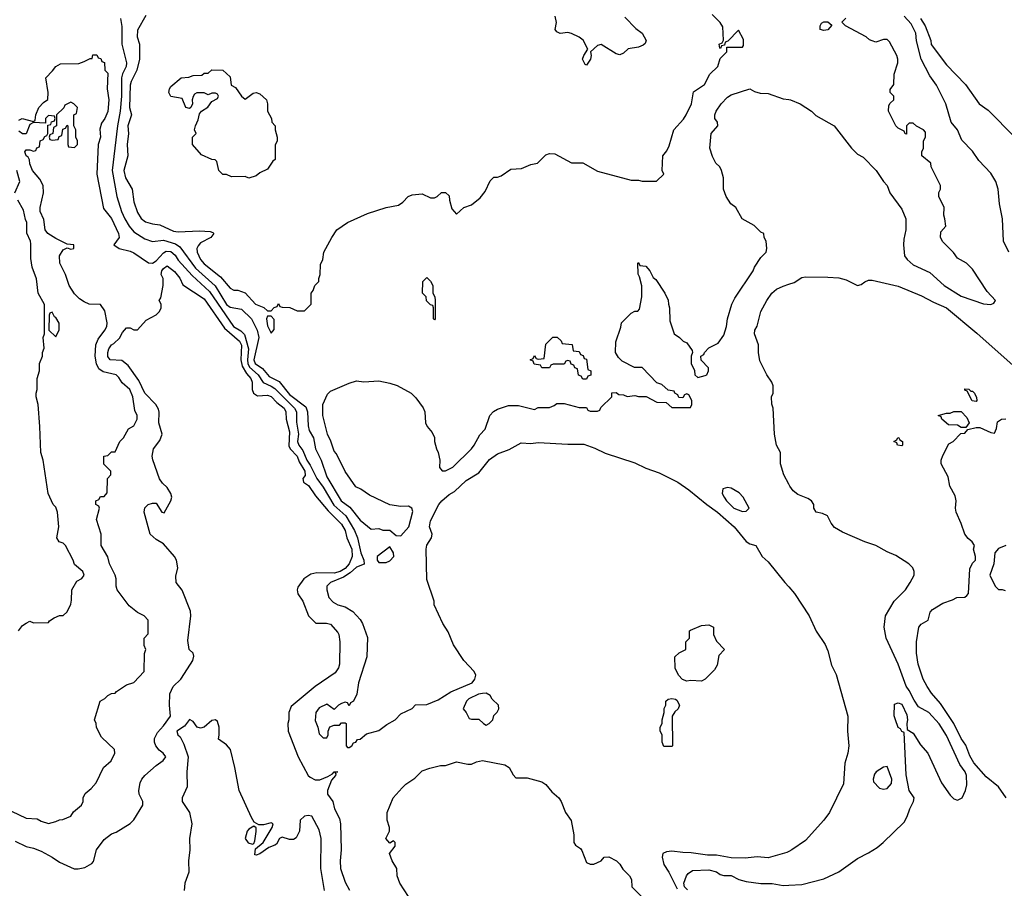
# Model space of a CAD drawing. Header units: inches. Extents: x 1793402 to 1900366, y 320852 to 470679.
# Tile 528 of 604: x 1875855 to 1881162, y 411182 to 415863. Entities that reach past the tile are written whole.
import ezdxf

# ---------------------------------------------------------------- set-up
doc = ezdxf.new("R2010")
doc.units = ezdxf.units.IN
doc.header["$MEASUREMENT"] = 0
doc.layers.add('B8471', color=7, linetype='Continuous')
doc.layers.add('B8481', color=7, linetype='Continuous')

msp = doc.modelspace()

# ---------------------------------------------------------------- linework, layer by layer
at = {"layer": 'B8471', "color": 4}
for points, elevation in [([(1876398.8, 415870), (1876405.5, 415825.5), (1876404.9, 415730), (1876430.3, 415629.7), (1876428.5, 415610), (1876409.1, 415570.9), (1876404.2, 415550), (1876403.1, 415450), (1876396.5, 415370), (1876381.3, 415290), (1876353.4, 415050), (1876378, 414910), (1876403.7, 414830), (1876422, 414790), (1876445.7, 414750), (1876470, 414720.4), (1876530, 414682.4), (1876570, 414667.3), (1876630, 414674.4), (1876694.4, 414654.4), (1876719, 414639), (1876803, 414523), (1876909.3, 414429.3), (1876970, 414328.9), (1876990, 414314.6), (1877050, 414303.1), (1877104.4, 414250), (1877134.6, 414190), (1877143.1, 414150), (1877117.8, 414030), (1877123.6, 414010), (1877163.5, 413983.5), (1877200.4, 413940.4), (1877252.8, 413912.8), (1877310, 413844), (1877397.5, 413777.5), (1877407, 413750), (1877410, 413674), (1877415.8, 413650), (1877438, 413610), (1877448.7, 413550), (1877480.4, 413490), (1877510, 413398.8), (1877588.5, 413270), (1877635.3, 413235.3), (1877690, 413166), (1877750, 413118), (1877790, 413122), (1877812.7, 413112.7), (1877850, 413111.3), (1877883.6, 413083.6), (1877910, 413082), (1877953.2, 413130), (1877973.2, 413213.2), (1877968, 413230), (1877950, 413242), (1877910, 413239), (1877850, 413249), (1877740.2, 413300.2), (1877693.6, 413333.6), (1877666.3, 413346.3), (1877609.1, 413429.1), (1877563.1, 413523.1), (1877550, 413538), (1877532.5, 413592.5), (1877514, 413630), (1877489, 413730), (1877488.7, 413790), (1877514.6, 413845.4), (1877530, 413862), (1877630, 413904.7), (1877670, 413916), (1877710, 413911), (1877790, 413916), (1877850, 413904.7), (1877890, 413891.3), (1877964.7, 413850), (1877990, 413824.7), (1878030, 413771.3), (1878038.8, 413750), (1878042, 413690), (1878051.1, 413671.1), (1878079.1, 413639.1), (1878090.6, 413610.6), (1878091, 413590), (1878101, 413550), (1878110.8, 413530), (1878118.8, 413490), (1878118, 413450), (1878131.6, 413431.6), (1878150, 413431.3), (1878190, 413450.8), (1878290, 413551), (1878305.2, 413570), (1878334.8, 413625.2), (1878363.2, 413656.8), (1878389.4, 413730.6), (1878409.3, 413750.7), (1878430, 413764.7), (1878490, 413784.7), (1878543.6, 413783.6), (1878630, 413762), (1878650, 413774), (1878710, 413774), (1878736.4, 413783.6), (1878750, 413794), (1878790, 413794), (1878870, 413774), (1878910, 413774), (1878918, 413758), (1878930, 413754), (1878970, 413754), (1878982, 413758), (1878987.3, 413772.7), (1879046, 413830), (1879047.3, 413852.7), (1879070, 413854), (1879083.6, 413843.6), (1879110, 413842), (1879130, 413832), (1879170, 413838), (1879190, 413832), (1879231.6, 413831.6), (1879290, 413802), (1879339.6, 413799.6), (1879370, 413774), (1879470, 413774), (1879478, 413790), (1879478, 413810), (1879462, 413842), (1879450, 413846), (1879438, 413842), (1879430, 413826), (1879407.3, 413827.3), (1879402, 413842), (1879386, 413850), (1879382, 413862), (1879350, 413866), (1879316.4, 413896.4), (1879290, 413906), (1879210, 413988), (1879168.9, 413988.9), (1879103.1, 414023.1), (1879083.1, 414043.1), (1879066, 414070), (1879067.3, 414127.3), (1879094.6, 414205.4), (1879098, 414230), (1879150, 414282), (1879170, 414292), (1879187.3, 414292.7), (1879196.4, 414303.6), (1879208.7, 414370), (1879208.4, 414428.4), (1879196.4, 414476.4), (1879188.4, 414491.6), (1879186, 414550), (1879190, 414554), (1879198, 414538), (1879230, 414534), (1879252, 414510), (1879270, 414474), (1879283.6, 414463.6), (1879332, 414390), (1879350.9, 414350.9), (1879351.3, 414330), (1879358, 414310), (1879359.6, 414239.6), (1879382, 414170), (1879411.1, 414151.1), (1879431.1, 414131.1), (1879450, 414122), (1879479.6, 414079.6), (1879482, 414070), (1879474, 414050), (1879474, 414010), (1879491.6, 413971.6), (1879494, 413950), (1879510, 413934), (1879550, 413944.7), (1879558, 413950), (1879568, 413970), (1879567.3, 413987.3), (1879527.3, 414027.3), (1879526, 414050), (1879542, 414058), (1879546, 414070), (1879570, 414094), (1879620.4, 414119.6), (1879650, 414162), (1879664, 414210), (1879669.2, 414250), (1879694, 414330), (1879710, 414362), (1879808.7, 414510), (1879815.3, 414530), (1879850, 414582), (1879878, 414610), (1879882, 414630), (1879878, 414670), (1879868, 414690), (1879866, 414710), (1879850, 414718), (1879813.6, 414753.6), (1879749.3, 414789.3), (1879715.3, 414850), (1879688.7, 414870), (1879662, 414910), (1879648.7, 414950), (1879648, 415010), (1879638, 415050), (1879628, 415070), (1879608, 415090), (1879590, 415126), (1879575.3, 415170), (1879582, 415250), (1879618, 415290), (1879615.3, 415310), (1879602, 415330), (1879602, 415350), (1879608.7, 415370), (1879635.3, 415410), (1879670, 415444.7), (1879690, 415458), (1879790, 415490.8), (1879815.3, 415475.3), (1879846.4, 415466.4), (1879890, 415464.7), (1879970, 415436), (1880000, 415432.1)], 252), ([(1876534.4, 415885.6), (1876490, 415806), (1876488.2, 415770), (1876500.7, 415730), (1876500.7, 415650), (1876487.2, 415590), (1876455.6, 415530), (1876450.3, 415510), (1876446.5, 415390), (1876457.6, 415350), (1876438, 415290), (1876440.9, 415250), (1876434, 415190), (1876438.4, 415130), (1876415.8, 415050), (1876424.4, 415010), (1876460.5, 414950), (1876470, 414882), (1876490, 414824.7), (1876510, 414791), (1876533.7, 414773.7), (1876570, 414762.8), (1876610, 414758), (1876683.9, 414723.9), (1876710, 414719.5), (1876824.4, 414724.4), (1876882, 414722), (1876896.3, 414716.3), (1876901, 414710), (1876886, 414690), (1876830, 414659.5), (1876816.1, 414643.9), (1876810.5, 414630), (1876810.7, 414610), (1876830, 414571), (1876850, 414547.7), (1876937.2, 414477.2), (1876990, 414416), (1877010, 414406), (1877030, 414406), (1877070, 414391), (1877126.8, 414330), (1877171.6, 414311.6), (1877190, 414294), (1877210, 414294), (1877227.3, 414312.7), (1877242, 414318), (1877250, 414334), (1877258, 414318), (1877270, 414314), (1877311.6, 414311.6), (1877350, 414294), (1877390, 414294), (1877426, 414330), (1877426, 414390), (1877436.4, 414403.6), (1877446, 414430), (1877467.3, 414452.7), (1877467.3, 414467.3), (1877475.3, 414490), (1877476.4, 414543.6), (1877488.7, 414571.3), (1877494, 414610), (1877537.2, 414690), (1877565.2, 414730), (1877622, 414770), (1877730, 414818.8), (1877831.1, 414851.1), (1877896.5, 414863.5), (1877920.2, 414879.8), (1877948.7, 414910), (1877970, 414918.8), (1878023.6, 414923.6), (1878070, 414902), (1878090, 414902), (1878106, 414910), (1878128.4, 414931.6), (1878150, 414932), (1878170, 414914), (1878171.3, 414890), (1878183.6, 414843.6), (1878210, 414814), (1878248, 414850), (1878290, 414864.7), (1878337.2, 414902.8), (1878363.1, 414936.9), (1878390, 414994), (1878410, 415014), (1878430, 415014), (1878450, 415022), (1878502.7, 415057.3), (1878559.3, 415060.7), (1878610, 415082), (1878646, 415090), (1878690, 415134), (1878710, 415142), (1878739.6, 415139.6), (1878830, 415092), (1878890, 415091.3), (1878970, 415047.3), (1879150, 414998), (1879190, 414998), (1879210, 414992), (1879287.3, 414992.7), (1879326, 415030), (1879318, 415050), (1879322, 415130), (1879343.1, 415156.9), (1879356.5, 415183.5), (1879381.2, 415270), (1879433.6, 415326.4), (1879446.6, 415350), (1879475.1, 415410), (1879486.7, 415473.3), (1879546.8, 415513.2), (1879574, 415570), (1879617.2, 415610), (1879630, 415654), (1879666, 415690), (1879666, 415714), (1879750, 415714), (1879756.4, 415723.6), (1879756.4, 415756.4), (1879730, 415806), (1879672.7, 415747.3), (1879658, 415742), (1879654, 415726), (1879638, 415722), (1879632.7, 415707.3), (1879628.4, 415708.4), (1879626, 415730), (1879642, 415738), (1879648, 415752), (1879644.7, 415824.7), (1879630, 415848), (1879588, 415890)], 256), ([(1879116.3, 415876.3), (1879175.3, 415815.3), (1879210.7, 415790.7), (1879231.1, 415751.1), (1879225.4, 415734.6), (1879215.3, 415724.7), (1879190, 415714), (1879134.8, 415705.2), (1879110, 415682), (1879090, 415674), (1879070, 415679), (1878990, 415729.4), (1878970, 415723.7), (1878931.3, 415690), (1878936, 415670), (1878931, 415650), (1878910, 415618), (1878902, 415622), (1878889, 415650), (1878895.3, 415670), (1878916.4, 415703.6), (1878891.6, 415751.6), (1878870, 415769), (1878830, 415789), (1878810, 415794), (1878769, 415789), (1878750, 415798), (1878742, 415810), (1878748, 415848), (1878742, 415882)], 256), ([(1875850, 415322), (1875869, 415331), (1875930, 415314), (1875938, 415322), (1875942, 415350), (1875958, 415390), (1875983.1, 415416.9), (1876007.3, 415432.7), (1876008, 415470), (1875995.3, 415550), (1876032.7, 415587.3), (1876050, 415611.3), (1876074.6, 415625.4), (1876173.2, 415626.8), (1876203.1, 415636.9), (1876234, 415654), (1876246, 415654), (1876250, 415674), (1876270, 415674), (1876278, 415658), (1876292.7, 415652.7), (1876298, 415638), (1876312.7, 415632.7), (1876314, 415590), (1876330, 415574), (1876326.8, 415490), (1876335.5, 415430), (1876330, 415368), (1876314, 415330), (1876295.5, 415304.5), (1876286.4, 415273.6), (1876290.4, 415230), (1876277.3, 415190), (1876270.6, 415030), (1876306, 414846), (1876350, 414791), (1876386.8, 414710), (1876390.7, 414689.3), (1876362, 414650), (1876392, 414630), (1876450, 414615.5), (1876470, 414606), (1876550, 414551.8), (1876570, 414551.5), (1876590, 414563.6), (1876630, 414606.3), (1876644.9, 414615.1), (1876670, 414613.6), (1876693.1, 414593.1), (1876710, 414566.7), (1876784, 414484), (1876878.7, 414398.7), (1877007.6, 414210), (1877046.2, 414186.2), (1877067.3, 414167.3), (1877087.8, 414090), (1877082.7, 414030), (1877084.8, 414010), (1877094, 413990), (1877140.9, 413950), (1877167.1, 413907.1), (1877210, 413888.9), (1877230, 413875.3), (1877336.5, 413770), (1877347, 413750), (1877346.1, 413693.9), (1877358, 413630), (1877353, 413590), (1877359.3, 413570), (1877382, 413542), (1877402.8, 413490), (1877421.5, 413461.5), (1877456, 413390), (1877490, 413344.4), (1877547.3, 413247.3), (1877613.4, 413190), (1877659.1, 413110), (1877674.9, 413070), (1877694.4, 412990), (1877710.3, 412950), (1877711.2, 412928.8), (1877670, 412912.8), (1877636.9, 412883.1), (1877601, 412859), (1877530.8, 412830), (1877510.7, 412810), (1877510.6, 412790), (1877520.7, 412750), (1877544.7, 412724.7), (1877570, 412710.7), (1877610, 412698.8), (1877650, 412674.8), (1877690.8, 412630), (1877702.8, 412610), (1877730, 412534), (1877726.8, 412430), (1877681, 412290), (1877671.6, 412228.4), (1877654, 412190), (1877638, 412182), (1877630, 412166), (1877622, 412182), (1877610, 412186), (1877590, 412178), (1877574, 412170), (1877550, 412146), (1877510, 412175.3), (1877470, 412155.3), (1877452, 412130), (1877447.1, 412087.1), (1877462, 412050), (1877470, 412014), (1877490, 411994), (1877510, 411994), (1877518, 412010), (1877518, 412030), (1877527.3, 412052.7), (1877550, 412062), (1877578, 412062), (1877590, 412074), (1877610, 412074), (1877614, 412070), (1877614, 411950), (1877622, 411942), (1877630, 411942), (1877646, 411950), (1877654.6, 411965.4), (1877666, 411970), (1877676.4, 411983.6), (1877690, 411986), (1877724.7, 412015.3), (1877790, 412032), (1877834.6, 412065.4), (1877878, 412090), (1877910, 412122), (1877970, 412152), (1877988.7, 412171.3), (1878050, 412172), (1878110, 412198), (1878178.6, 412241.4), (1878294, 412290), (1878309, 412310), (1878313.2, 412330), (1878305.2, 412350), (1878249.4, 412409.4), (1878194, 412494), (1878164.7, 412564.7), (1878135.3, 412610), (1878088.7, 412710), (1878088.7, 412730), (1878050, 412846), (1878045.2, 413010), (1878050, 413032), (1878074, 413070), (1878079, 413090), (1878064, 413130), (1878070, 413162), (1878114, 413250), (1878130, 413271), (1878170, 413304.7), (1878198.6, 413321.4), (1878261, 413379), (1878330, 413420.5), (1878387.2, 413492.7), (1878430, 413523.8), (1878493.3, 413546.7), (1878558, 413582), (1878610, 413578.8), (1878650, 413584.9), (1878810, 413574.9), (1878895.1, 413575.1), (1878954.1, 413554.1), (1879010, 413527.2), (1879170, 413475.3), (1879230, 413446.4), (1879301.4, 413421.4), (1879402, 413370), (1879461.6, 413330), (1879558, 413250), (1879615.5, 413210), (1879706, 413130), (1879770, 413050.5), (1879790, 413038.8), (1879822, 413030), (1879857.3, 412970), (1879890, 412940.7), (1879978.8, 412830), (1880000, 412806.8)], 248), ([(1875810, 411598), (1875890, 411561), (1875950, 411556), (1875970, 411544.7), (1876010, 411532), (1876050, 411542), (1876070, 411552), (1876087.3, 411552.7), (1876130, 411572), (1876145.2, 411594.8), (1876188, 411630), (1876198, 411650), (1876198, 411670), (1876207.3, 411692.7), (1876240.4, 411719.6), (1876268, 411750), (1876307.3, 411832.7), (1876348, 411870), (1876368, 411910), (1876366, 411930), (1876296.4, 411996.4), (1876268.4, 412048.4), (1876268, 412070), (1876258, 412090), (1876288.7, 412190), (1876314.6, 412205.4), (1876330, 412222), (1876350, 412232), (1876370, 412234), (1876376.4, 412243.6), (1876430, 412278), (1876470, 412292), (1876526, 412350), (1876527.3, 412447.3), (1876535.3, 412470), (1876526, 412490), (1876526, 412530), (1876547.3, 412552.7), (1876547.3, 412627.3), (1876526, 412650), (1876490, 412668), (1876445.2, 412705.2), (1876381.2, 412790), (1876375.1, 412810), (1876374.5, 412850), (1876369.5, 412869.5), (1876339, 412930), (1876330, 412968), (1876294, 413030), (1876294, 413090), (1876269, 413170), (1876286, 413230), (1876282, 413242), (1876266, 413250), (1876266, 413270), (1876282, 413278), (1876290, 413294), (1876310, 413294), (1876327.3, 413312.7), (1876328, 413390), (1876346, 413410), (1876346, 413430), (1876308.4, 413468.4), (1876308.4, 413511.6), (1876330, 413514), (1876350, 413534), (1876370, 413534), (1876395.3, 413590), (1876415.3, 413610), (1876442, 413658), (1876470, 413674), (1876488, 413710), (1876488, 413730), (1876476.4, 413756.4), (1876465.2, 413830), (1876449, 413870), (1876406.6, 413906.6), (1876390, 413935.3), (1876375.3, 413950), (1876304.4, 413964.4), (1876281.7, 413981.7), (1876268.1, 414008.1), (1876262.4, 414050), (1876265.6, 414110), (1876278.6, 414141.4), (1876314.5, 414190), (1876324.5, 414210), (1876327, 414230), (1876314.2, 414294.2), (1876290, 414328.7), (1876230, 414329.3), (1876202, 414342), (1876178, 414358), (1876150, 414385.2), (1876122, 414430), (1876102.7, 414490), (1876072, 414550), (1876069.6, 414590), (1876090, 414622.8), (1876110, 414634), (1876130, 414626), (1876146, 414630), (1876146, 414650), (1876110, 414654), (1876050, 414682.9), (1876006.6, 414710), (1875992.3, 414730), (1875985.9, 414785.9), (1875965.6, 414830), (1875965.6, 414850), (1875984, 414930), (1875982, 414970), (1875964, 415004), (1875924, 415050), (1875910, 415086), (1875907.3, 415107.3), (1875901.2, 415121.2), (1875889.4, 415130), (1875882, 415150), (1875890, 415162), (1875910, 415162), (1875930, 415154), (1875942, 415158), (1875948, 415172), (1875962, 415178), (1875966, 415210), (1875982, 415218), (1875990, 415234), (1876002, 415238), (1876006, 415250), (1876006, 415294), (1876022, 415298), (1876027.3, 415312.7), (1876042, 415318), (1876046, 415330), (1876042, 415342), (1876010, 415346), (1875994, 415330), (1875994, 415306), (1875930, 415308), (1875910, 415298), (1875890, 415248), (1875870, 415248), (1875850, 415262)], 248), ([(1875829.7, 414930), (1875855.1, 414990), (1875839.5, 415050)], 252), ([(1875848.7, 412570), (1875870, 412598), (1875890, 412611.3), (1875910, 412622), (1875930, 412612), (1876010, 412614), (1876016.4, 412623.6), (1876040.4, 412639.6), (1876070, 412652), (1876090, 412652), (1876110, 412672), (1876130, 412714), (1876134.6, 412734.6), (1876135.3, 412790), (1876163.1, 412836.9), (1876190, 412852), (1876202, 412870), (1876195.3, 412890), (1876150, 412928), (1876144, 412950), (1876102, 413030), (1876090, 413042), (1876068, 413050), (1876055.3, 413070), (1876065.2, 413130), (1876059.3, 413210), (1876050, 413235.3), (1876035.3, 413250), (1876008.7, 413310), (1875982, 413490), (1875969, 413530), (1875964, 413670), (1875954, 413790), (1875944, 413830), (1875944, 413850), (1875949, 413870), (1875948.7, 413930), (1875962, 413970), (1875962, 414010), (1875978, 414050), (1875978, 414070), (1875987.3, 414092.7), (1875982, 414150), (1875988.7, 414170), (1875988.4, 414328.4), (1875954, 414390), (1875946.3, 414466.3), (1875922.7, 414530), (1875915.5, 414575.5), (1875915.5, 414655.5), (1875913.2, 414670), (1875893.2, 414713.2), (1875893.2, 414770), (1875885.6, 414785.6), (1875875.6, 414835.6), (1875845.6, 414890)], 252), ([(1875830, 411436), (1875890, 411406.8), (1875930, 411398.8), (1875970, 411382), (1876030, 411350.7), (1876070, 411324), (1876147.9, 411287.9), (1876170, 411286.8), (1876205.6, 411294.4), (1876244.7, 411315.3), (1876252.5, 411327.5), (1876269.5, 411390.5), (1876310, 411444.7), (1876350, 411476), (1876374.8, 411485.2), (1876450, 411531.3), (1876470, 411551.3), (1876519, 411630), (1876519, 411650), (1876499, 411690), (1876497.2, 411710), (1876504, 411750), (1876514, 411770), (1876528.7, 411790), (1876590, 411844.7), (1876629.1, 411870.9), (1876642, 411890), (1876629, 411910), (1876607.3, 411927.3), (1876589.6, 411949.6), (1876580.9, 411970), (1876581.2, 411990), (1876597.2, 412022.8), (1876630, 412058.4), (1876667.8, 412110), (1876662, 412170), (1876663.7, 412230), (1876681.6, 412270), (1876723.6, 412310), (1876775.4, 412390), (1876787.6, 412410), (1876793.4, 412433.4), (1876789.3, 412449.3), (1876769.3, 412470), (1876762, 412518), (1876777.2, 412650), (1876776.5, 412676.5), (1876730, 412788), (1876699, 412830), (1876696.5, 412863.5), (1876706.6, 412910), (1876700.9, 412950), (1876689.2, 412970), (1876630, 413038), (1876590, 413062.7), (1876559, 413090), (1876525.2, 413210), (1876530, 413232), (1876548, 413250), (1876570, 413258), (1876590, 413258), (1876622, 413210), (1876633.6, 413206.4), (1876669.2, 413270), (1876674.5, 413290), (1876669.2, 413310), (1876650, 413342), (1876625.2, 413365.2), (1876609, 413389), (1876571.9, 413491.9), (1876569.5, 413510), (1876577, 413550), (1876610, 413596), (1876623.7, 413630), (1876605.1, 413690), (1876607.5, 413747.5), (1876603.6, 413763.6), (1876589.5, 413790), (1876529.8, 413849.8), (1876498, 413918), (1876439.1, 413999.1), (1876406, 414026), (1876342, 414030), (1876330, 414048), (1876329.5, 414070), (1876335.3, 414090), (1876349.2, 414110), (1876362.7, 414117.3), (1876393.2, 414146.8), (1876410, 414178), (1876430, 414202), (1876450, 414202), (1876470, 414192), (1876490, 414192), (1876536.4, 414243.6), (1876590, 414272), (1876608, 414290), (1876618, 414310), (1876618, 414330), (1876606, 414350), (1876615.3, 414364.7), (1876629, 414430), (1876628.7, 414468.7), (1876618, 414490), (1876622, 414510), (1876630, 414522), (1876650, 414536), (1876690, 414506), (1876717.3, 414470), (1876734.4, 414434.4), (1876850, 414358), (1876959.7, 414199.7), (1877040.3, 414130), (1877051.2, 414108.8), (1877047.2, 414030), (1877055, 413995), (1877077, 413957), (1877100.3, 413930), (1877108.4, 413910), (1877107.7, 413870), (1877114.8, 413850), (1877135.9, 413835.9), (1877190, 413840.3), (1877210, 413832), (1877240.2, 413800.2), (1877280.3, 413770), (1877288.7, 413750), (1877291.6, 413710), (1877310, 413642), (1877306.1, 413566.1), (1877313.4, 413550), (1877350, 413510.4), (1877361.1, 413481.1), (1877392.4, 413430), (1877393.5, 413406.5), (1877382, 413390), (1877384, 413370), (1877412.1, 413352.1), (1877450, 413298), (1877517, 413217), (1877590, 413143.8), (1877608.5, 413110), (1877618.4, 413070), (1877645.3, 413010), (1877646.3, 412970), (1877630.2, 412930), (1877610, 412906.4), (1877583, 412890), (1877550, 412879.8), (1877457.3, 412882.7), (1877424.4, 412875.6), (1877386.8, 412850), (1877354.4, 412805.6), (1877350.8, 412790), (1877354.8, 412770), (1877380.7, 412730), (1877411, 412650), (1877451.3, 412611.3), (1877509.1, 412610.9), (1877530, 412606), (1877570, 412561), (1877575.5, 412550), (1877580.7, 412510), (1877578.4, 412390), (1877574, 412370), (1877555.8, 412344.2), (1877447.7, 412270), (1877318.5, 412161.5), (1877306, 412130), (1877306, 412090), (1877301, 412070), (1877302.8, 412030), (1877356, 411890), (1877410, 411791), (1877420.7, 411780.7), (1877447.2, 411767.2), (1877472.8, 411767.2), (1877515.9, 411784.1), (1877540.9, 411799.1), (1877550, 411810.4), (1877570.5, 411810.5), (1877552.7, 411807.3), (1877558.5, 411798.5), (1877557.1, 411790), (1877535.6, 411764.4), (1877513.4, 411710), (1877514.8, 411690), (1877542.8, 411650), (1877551, 411610), (1877578, 411558), (1877584.9, 411530), (1877588.4, 411390), (1877582, 411330), (1877584.2, 411290), (1877610, 411214.8), (1877632.8, 411172.8)], 244), ([(1880000, 413360), (1879974, 413410), (1879955.3, 413470), (1879955.3, 413530), (1879934, 413570), (1879924, 413630), (1879915.3, 413770), (1879908.4, 413791.6), (1879908, 413830), (1879915.3, 413850), (1879915.3, 413890), (1879908.7, 413910), (1879881.2, 413950), (1879844.1, 414024.1), (1879837.2, 414070), (1879837.2, 414110), (1879816, 414170), (1879818, 414190), (1879829.5, 414210.5), (1879849.3, 414290), (1879881.2, 414350), (1879909.3, 414390), (1879934, 414410), (1879970, 414427.3), (1880000, 414437.3)], 248), ([(1877497.4, 411170), (1877478.9, 411290), (1877479.5, 411450), (1877470, 411498), (1877430, 411570.7), (1877410, 411575.5), (1877390, 411570.4), (1877366.6, 411550), (1877362.9, 411490), (1877346, 411454), (1877330, 411446), (1877310, 411446), (1877270, 411458.8), (1877255.3, 411450), (1877238.9, 411421.1), (1877230, 411414.8), (1877197, 411403), (1877150, 411368.2), (1877130, 411361), (1877122.8, 411362.8), (1877125.5, 411394.5), (1877167.3, 411430), (1877216, 411510), (1877222, 411530), (1877210, 411534.8), (1877170, 411524.7), (1877143.6, 411523.6), (1877118.8, 411538.8), (1877104.4, 411564.4), (1877037.6, 411710), (1877014.1, 411834.1), (1876990.4, 411930.4), (1876970, 411956), (1876926, 411986), (1876931, 412009), (1876930.7, 412050.7), (1876921, 412081), (1876910.8, 412090.8), (1876890, 412086), (1876850, 412051), (1876830, 412044.7), (1876811, 412051), (1876790, 412082), (1876770, 412092), (1876744.1, 412055.9), (1876701.2, 412030), (1876707, 412010), (1876719.1, 411999.1), (1876738.9, 411958.9), (1876763, 411890), (1876755.8, 411810), (1876756.9, 411730), (1876731.6, 411670), (1876731.6, 411650), (1876769.7, 411590), (1876783.5, 411530), (1876769.7, 411450), (1876771.2, 411390), (1876765.1, 411330), (1876767.3, 411270), (1876744.7, 411210), (1876742, 411170)], 236), ([(1877950, 411138), (1877904, 411210), (1877889, 411250), (1877888, 411290), (1877862, 411330), (1877849, 411370), (1877878, 411410), (1877878, 411430), (1877870, 411438), (1877850, 411426), (1877828.7, 411450), (1877848, 411490), (1877848, 411510), (1877835.3, 411550), (1877835.3, 411590), (1877868.7, 411670), (1877916.4, 411723.6), (1877936.4, 411743.6), (1877984.7, 411775.3), (1878024.7, 411815.3), (1878066, 411830), (1878123.6, 411843.6), (1878150, 411844.7), (1878210, 411864.7), (1878270, 411851), (1878290, 411851), (1878316.5, 411863.5), (1878350, 411870.6), (1878470, 411847.3), (1878493.4, 411833.4), (1878514, 411794), (1878530, 411778), (1878590, 411778), (1878670, 411756.4), (1878690, 411741.6), (1878722.6, 411702.6), (1878760.7, 411670), (1878773.4, 411650), (1878796, 411590), (1878827.1, 411547.1), (1878842, 411470), (1878842, 411430), (1878850, 411414), (1878876.9, 411396.9), (1878885.4, 411385.4), (1878910, 411322), (1878930, 411312), (1878950, 411312), (1878988.7, 411331.3), (1879006, 411350), (1879030, 411352), (1879072, 411330), (1879090, 411312), (1879105.4, 411285.4), (1879142, 411250), (1879152, 411230), (1879154, 411190), (1879210, 411134)], 244), ([(1880000, 411381.3), (1879990, 411376.2), (1879890, 411347.3), (1879830, 411351.6), (1879764.8, 411344.8), (1879690, 411346), (1879610, 411360.9), (1879561.5, 411361.5), (1879474.2, 411374.2), (1879430, 411374.5), (1879370, 411382), (1879341.1, 411378.9), (1879321, 411370), (1879317.3, 411350), (1879327.3, 411310), (1879354, 411270), (1879399.6, 411179.6)], 248), ([(1879454.6, 411174.6), (1879438, 411190), (1879435.3, 411210), (1879448.7, 411250), (1879458, 411262), (1879482, 411278), (1879570, 411282.8), (1879610, 411271), (1879630, 411256), (1879650, 411251), (1879690, 411251), (1879731.3, 411230), (1879770, 411219.5), (1879850, 411208.4), (1879910, 411208), (1879970, 411198), (1880000, 411199.5)], 248)]:
    msp.add_lwpolyline(points, dxfattribs=dict(at, elevation=elevation))
for points, elevation in [([(1877070, 415434.8), (1877113.2, 415466.8), (1877130, 415470.7), (1877150, 415462.8), (1877186, 415430), (1877191.1, 415408.9), (1877191.3, 415370), (1877212, 415330), (1877214, 415310), (1877232, 415290), (1877232, 415270), (1877242, 415230), (1877242, 415210), (1877232.7, 415187.3), (1877231.3, 415110), (1877219.6, 415100.4), (1877190, 415058), (1877150, 415038), (1877130, 415022), (1877090, 415009), (1877070, 415018), (1876996.4, 415016.4), (1876968.9, 415028.9), (1876950, 415029.2), (1876929, 415050), (1876918, 415098), (1876908, 415108), (1876890, 415108.7), (1876834.6, 415134.6), (1876786, 415190), (1876786, 415230), (1876806, 415250), (1876798, 415270), (1876802, 415290), (1876817.5, 415322.5), (1876824.1, 415355.9), (1876835.3, 415370), (1876869.4, 415390.6), (1876890, 415422), (1876922, 415438), (1876926, 415450), (1876922, 415462), (1876910, 415466), (1876890, 415466), (1876870, 415458), (1876850, 415468.7), (1876810, 415468.7), (1876798, 415462), (1876790.9, 415449.1), (1876784.7, 415430), (1876786, 415410), (1876778, 415390), (1876770, 415384), (1876750, 415389), (1876730, 415438), (1876669.3, 415449.3), (1876658, 415470), (1876662, 415490), (1876670, 415502), (1876726, 415550), (1876767.3, 415552.7), (1876790, 415562), (1876836.4, 415563.6), (1876850, 415574), (1876870, 415574), (1876890, 415592), (1876950, 415591.3), (1876990, 415554), (1876994, 415510), (1877018, 415498), (1877050, 415451)], 256), ([(1876130, 415418), (1876098, 415402), (1876092.7, 415387.3), (1876054, 415350), (1876054, 415290), (1876038, 415282), (1876034, 415250), (1876018, 415242), (1876014, 415230), (1876018, 415218), (1876030, 415214), (1876062, 415218), (1876067.3, 415232.7), (1876082, 415238), (1876087.3, 415272.7), (1876102, 415278), (1876110, 415294), (1876114, 415290), (1876114, 415190), (1876118, 415178), (1876150, 415174), (1876166, 415190), (1876166, 415210), (1876158, 415230), (1876158, 415270), (1876146, 415290), (1876146, 415350), (1876162, 415358), (1876166, 415390), (1876146, 415410)], 248), ([(1878090, 414246), (1878086, 414250), (1878086, 414310), (1878082, 414322), (1878070, 414326), (1878047.3, 414347.3), (1878046, 414370), (1878026, 414390), (1878028.4, 414451.6), (1878050, 414474), (1878070, 414454), (1878082, 414430), (1878082, 414390), (1878092, 414370), (1878094, 414350), (1878094, 414250)], 252), ([(1876030, 414286), (1876018, 414282), (1876014, 414270), (1876012, 414190), (1876050, 414154), (1876068.4, 414191.6), (1876068.4, 414228.4), (1876050, 414258), (1876042, 414262)], 252), ([(1877210, 414266), (1877190, 414266), (1877186, 414250), (1877190, 414214), (1877210, 414174), (1877227.3, 414192.7), (1877227.3, 414247.3)], 256), ([(1878890, 413926), (1878882, 413942), (1878867.3, 413947.3), (1878862, 413982), (1878847.3, 413987.3), (1878842, 414002), (1878827.3, 414007.3), (1878822, 414022), (1878810, 414026), (1878798, 414022), (1878790, 414006), (1878730, 414006), (1878718, 414002), (1878710, 413986), (1878670, 413986), (1878662, 414002), (1878627.3, 414007.3), (1878622, 414022), (1878606, 414030), (1878622, 414038), (1878630, 414054), (1878638, 414038), (1878650, 414034), (1878682, 414038), (1878690, 414114), (1878728.4, 414151.6), (1878751.6, 414151.6), (1878772.7, 414132.7), (1878778, 414118), (1878832.7, 414112.7), (1878838, 414078), (1878870, 414074), (1878878, 414058), (1878892.7, 414052.7), (1878898, 414038), (1878910, 414034), (1878918, 413978), (1878934, 413970), (1878932.7, 413947.3), (1878918, 413942), (1878910, 413926)], 252), ([(1879670, 413342), (1879644.7, 413335.3), (1879642, 413310), (1879651.3, 413290), (1879664.7, 413270), (1879704.7, 413230), (1879750, 413212), (1879770, 413214), (1879786, 413230), (1879755.3, 413290), (1879732.9, 413312.9), (1879690, 413338)], 252), ([(1877850, 413022), (1877782, 412970), (1877781, 412959), (1877781, 412950), (1877790, 412938), (1877830, 412938.8), (1877850, 412947.3), (1877872.3, 412970), (1877869.2, 412990)], 252), ([(1879530, 412298), (1879470, 412302), (1879450, 412298), (1879427.3, 412307.3), (1879406, 412330), (1879388.4, 412368.4), (1879386, 412430), (1879410, 412452), (1879446, 412470), (1879446, 412510), (1879466, 412530), (1879466, 412570), (1879470, 412574), (1879530, 412598), (1879570, 412602), (1879594, 412590), (1879594, 412550), (1879610, 412514), (1879654, 412470), (1879622.8, 412437.2), (1879614.8, 412385.2), (1879599.8, 412360.2), (1879550, 412308.7)], 244), ([(1878370, 412233.2), (1878350, 412232.7), (1878328.4, 412228.4), (1878275.9, 412204.1), (1878262.8, 412190), (1878244.7, 412150), (1878262, 412130), (1878278, 412098), (1878290, 412094), (1878330, 412094), (1878354, 412070), (1878370, 412062), (1878386, 412070), (1878406, 412090), (1878410, 412114), (1878428.4, 412131.6), (1878438, 412150), (1878435.3, 412170), (1878401.5, 412201.5), (1878390, 412222)], 248), ([(1879370, 411946), (1879327.3, 411947.3), (1879318, 411970), (1879318, 412010), (1879308, 412030), (1879308, 412050), (1879318, 412070), (1879318, 412090), (1879328.7, 412130), (1879329, 412151), (1879338, 412170), (1879338, 412190), (1879350, 412202), (1879370, 412204.7), (1879390, 412202), (1879396.9, 412196.9), (1879411.3, 412170), (1879404.7, 412150), (1879386.8, 412133.2), (1879372, 412110), (1879374, 411950)], 244), ([(1877116.4, 411516.4), (1877090, 411500.9), (1877080.5, 411490), (1877070.4, 411450), (1877086.7, 411426.7), (1877110, 411420.7), (1877116.2, 411423.8), (1877121.6, 411438.4), (1877129.4, 411489.4), (1877128.9, 411508.9)], 236)]:
    msp.add_lwpolyline(points, close=True, dxfattribs=dict(at, elevation=elevation))
at = {"layer": 'B8481', "color": 4}
for points, elevation in [([(1880000, 415432.1), (1880010, 415430.8), (1880062, 415410), (1880122, 415370), (1880146.4, 415346.4), (1880244.7, 415290), (1880338, 415170), (1880370, 415138), (1880402, 415122), (1880472, 415050), (1880511.1, 414991.1), (1880531.3, 414970), (1880544.7, 414930), (1880610, 414842), (1880631.3, 414790), (1880631.3, 414730), (1880619.6, 414680.4), (1880618, 414650), (1880624.7, 414590), (1880638, 414570), (1880670, 414541), (1880759.8, 414499.8), (1880838, 414430), (1880930, 414373.4), (1881050, 414330.8), (1881090, 414328), (1881104.7, 414335.3), (1881114, 414350), (1881070, 414398), (1880990, 414518), (1880958, 414550), (1880910, 414578), (1880888.4, 414608.4), (1880830, 414666), (1880818, 414690), (1880820.4, 414719.6), (1880846, 414750), (1880842, 414790), (1880835.3, 414810), (1880838, 414850), (1880808.7, 414910), (1880808.9, 414931.1), (1880818, 414950), (1880818, 414970), (1880768, 415070), (1880766, 415090), (1880718, 415130), (1880718, 415150), (1880726, 415170), (1880726, 415210), (1880738, 415230), (1880736.4, 415256.4), (1880726, 415270), (1880688.4, 415288.4), (1880670, 415306), (1880650, 415306), (1880634, 415290), (1880634, 415246), (1880627.3, 415247.3), (1880622, 415262), (1880590, 415278), (1880578, 415290), (1880538, 415370), (1880540.4, 415399.6), (1880547.3, 415412.7), (1880566, 415430), (1880566, 415450), (1880546, 415470), (1880547.3, 415487.3), (1880567.3, 415512.7), (1880568.7, 415570), (1880588.7, 415630), (1880588.7, 415650), (1880582, 415670), (1880543.1, 415743.1), (1880530, 415755.3), (1880510, 415755.3), (1880470, 415742), (1880450, 415748), (1880434.6, 415754.6), (1880418, 415770), (1880306, 415830), (1880286, 415850), (1880308.4, 415871.6)], 252), ([(1881185.6, 414610), (1881158.4, 414670), (1881151.5, 414790), (1881136.9, 414870), (1881129.5, 414950), (1881116.2, 414990), (1881090, 415036), (1881023.9, 415103.9), (1880990, 415154), (1880932.9, 415212.9), (1880909.4, 415270), (1880876.2, 415310), (1880847.3, 415410), (1880797, 415510), (1880760.1, 415560.1), (1880713.6, 415650), (1880688.2, 415748.2), (1880684.7, 415790), (1880660.1, 415840.1), (1880622.4, 415882.4)], 248), ([(1880710.4, 415870), (1880735.5, 415830), (1880766, 415750), (1880768.2, 415728.2), (1880850, 415619.1), (1880953.1, 415513.1), (1881027.3, 415410), (1881075.6, 415375.6), (1881219.1, 415230)], 248), ([(1880000, 414437.3), (1880030, 414447.3), (1880070, 414474), (1880090, 414477.3), (1880210, 414476), (1880270, 414471), (1880310, 414461), (1880370, 414431.3), (1880390, 414436), (1880409.4, 414450.6), (1880430, 414458.8), (1880450, 414459.1), (1880590, 414426), (1880715.1, 414375.1), (1880779.9, 414339.9), (1880851, 414310), (1881013.5, 414173.5), (1881210, 413998.8)], 248), ([(1881172.3, 411670), (1881130, 411729), (1881063.8, 411783.8), (1880998.5, 411858.5), (1880975.6, 411895.6), (1880953.9, 411953.9), (1880929.6, 411990), (1880889.6, 412070), (1880818.3, 412178.3), (1880770, 412233.2), (1880747, 412270), (1880724.5, 412310), (1880698, 412390), (1880689.3, 412450), (1880689.3, 412510), (1880702, 412590), (1880714.6, 412605.4), (1880752.5, 412627.5), (1880762, 412670), (1880774.6, 412685.4), (1880830, 412718), (1880883.1, 412736.9), (1880906, 412750), (1880948.4, 412751.6), (1880960.4, 412759.6), (1880968.4, 412771.6), (1880976.4, 412903.6), (1880990, 412934), (1881006, 412950), (1881006, 412970), (1880995.3, 413010), (1881002, 413030), (1880988.7, 413050), (1880966.6, 413066.6), (1880949, 413090), (1880930, 413148), (1880902, 413210), (1880899, 413230), (1880902.7, 413270), (1880897.5, 413297.5), (1880869, 413350), (1880860.2, 413400.2), (1880822, 413470), (1880822, 413490), (1880830, 413514), (1880863.1, 413576.9), (1880886, 413590), (1880927.3, 413632.7), (1880950, 413634), (1880966, 413654), (1881010, 413664.7), (1881030, 413664.7), (1881090, 413638), (1881110, 413634), (1881120.4, 413659.6), (1881124.7, 413695.3), (1881146, 413710), (1881170, 413711.3)], 244), ([(1880000, 411199.5), (1880070, 411203), (1880190, 411232.7), (1880270, 411270.5), (1880370, 411343), (1880430, 411373), (1880477.1, 411402.9), (1880509.3, 411430), (1880621.5, 411538.5), (1880639.3, 411570), (1880652.3, 411610), (1880672.7, 411650), (1880676, 411670), (1880649.6, 411709.6), (1880633.1, 411793.1), (1880622, 412022), (1880610, 412028), (1880602, 412042), (1880590, 412048.7), (1880575.3, 412090), (1880569.1, 412110.9), (1880570, 412174), (1880590, 412182), (1880610, 412174), (1880636.9, 412116.9), (1880641, 412090), (1880636, 412070), (1880638, 412038), (1880670, 412018), (1880710, 411956), (1880750, 411911), (1880824, 411750), (1880870, 411684.7), (1880890, 411664.7), (1880910, 411658), (1880935.3, 411670), (1880953.2, 411710), (1880959.5, 411740.5), (1880958.4, 411790), (1880951.6, 411810), (1880922.9, 411850), (1880850, 412005.2), (1880810, 412069.2), (1880756, 412130), (1880700.1, 412160.1), (1880676, 412196), (1880650, 412248), (1880632.3, 412272.3), (1880589.5, 412389.5), (1880525.2, 412530), (1880514, 412590), (1880522, 412650), (1880568.7, 412730), (1880628.7, 412790), (1880655.3, 412830), (1880675.3, 412870), (1880675.3, 412890), (1880668.9, 412908.9), (1880648, 412930), (1880576.5, 412976.5), (1880530, 412995.3), (1880470, 413028.7), (1880410, 413049), (1880290, 413101.2), (1880246.3, 413126.3), (1880228.7, 413150), (1880209.1, 413189.1), (1880182, 413202), (1880148, 413210), (1880135.3, 413230), (1880135.3, 413250), (1880122, 413270), (1880103.2, 413283.2), (1880050, 413304), (1880024.1, 413324.1), (1880005.2, 413350), (1880000, 413360)], 248), ([(1881170.5, 413029.5), (1881130, 413014), (1881111.3, 412990), (1881104.7, 412930), (1881084.7, 412870), (1881112, 412810), (1881130, 412792), (1881150, 412792), (1881166.4, 412786.4)], 244), ([(1880000, 412806.8), (1880031.8, 412771.8), (1880110.3, 412650.3), (1880148.8, 412568.8), (1880196.1, 412496.1), (1880210, 412462), (1880230, 412384.7), (1880254.9, 412334.9), (1880318, 412110), (1880317.1, 412030), (1880324.4, 411950), (1880318.4, 411910), (1880302.9, 411857.1), (1880294.9, 411745.1), (1880220.4, 411590), (1880190, 411549.4), (1880090, 411440.7), (1880017.3, 411390), (1880000, 411381.3)], 248)]:
    msp.add_lwpolyline(points, dxfattribs=dict(at, elevation=elevation))
for points, elevation in [([(1880190, 415804), (1880168.7, 415810), (1880169, 415830), (1880176.4, 415843.6), (1880190, 415851.3), (1880211.1, 415851.1), (1880232.7, 415832.7), (1880210, 415808.7)], 252), ([(1880982, 413862), (1880990, 413862), (1881002, 413850), (1881012.7, 413827.3), (1881014, 413810), (1881010, 413806), (1880988.9, 413808.9), (1880962, 413862), (1880950, 413866), (1880950, 413874), (1880970, 413872)], 244), ([(1880930, 413666), (1880910, 413678), (1880860.4, 413680.4), (1880826, 413710), (1880822, 413722), (1880806, 413730), (1880850, 413742), (1880870, 413742), (1880890, 413752), (1880930, 413751.3), (1880959.8, 413719.8), (1880972, 413690), (1880954, 413666), (1880950, 413666)], 244), ([(1880610, 413566), (1880586, 413570), (1880582, 413582), (1880566, 413590), (1880582, 413598), (1880588.4, 413611.6), (1880594, 413610), (1880598, 413598), (1880614, 413590), (1880614, 413570)], 244), ([(1880530, 411838), (1880510, 411835.3), (1880470.6, 411809.4), (1880462, 411798), (1880454.8, 411770), (1880456.9, 411756.9), (1880490, 411722), (1880510, 411716), (1880530, 411721), (1880553.3, 411746.7), (1880556.2, 411770)], 252)]:
    msp.add_lwpolyline(points, close=True, dxfattribs=dict(at, elevation=elevation))

doc.saveas('drawing.dxf')
